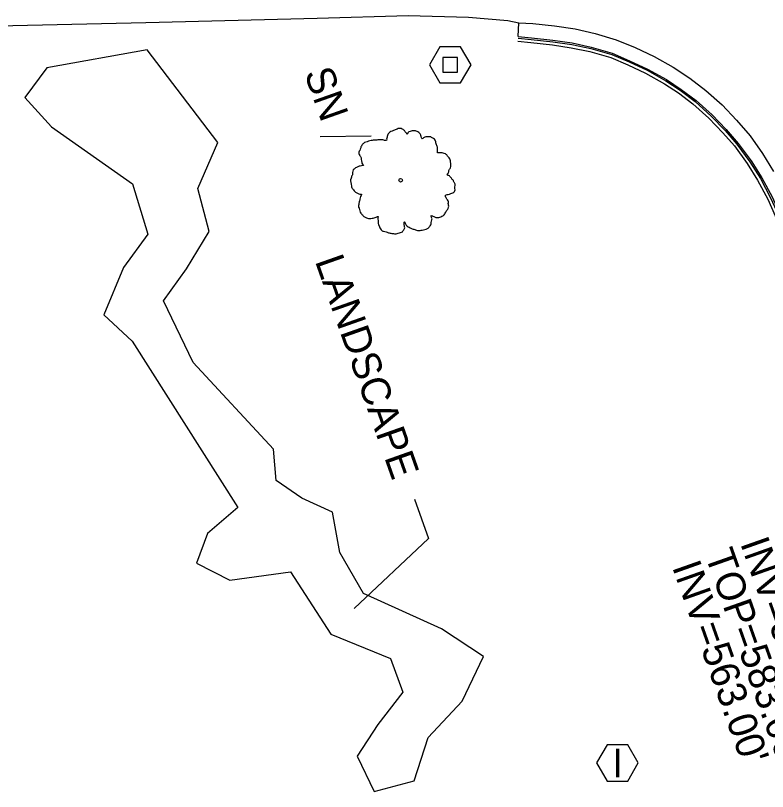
# Model space of a CAD drawing. Extents: x 2004847 to 2009016, y 1134161 to 1140101.
# Drawn here: x 2007419.5 to 2007523.7, y 1137134.9 to 1137242.4 of the extents above; entities that cross this region are included whole.
import ezdxf

# ---------------------------------------------------------------- set-up
doc = ezdxf.new("R2010")
doc.units = 0
for name, color, linetype in [('RD_EX_BldgApp', 7, 'Continuous'), ('RD_EX_Curb', 7, 'Continuous'), ('RD_EX_Road', 7, 'Continuous'), ('RD_EX_SU_Sewer', 7, 'Continuous'), ('RD_EX_SU_TX_Nonpot', 7, 'Continuous'), ('RD_EX_VEG', 7, 'Continuous'), ('RD_Sketch2', 7, 'Continuous'), ('RD_Sketch3', 7, 'Continuous')]:
    doc.layers.add(name, color=color, linetype=linetype)

msp = doc.modelspace()

# ---------------------------------------------------------------- linework, layer by layer
at = {"layer": 'RD_EX_BldgApp'}
msp.add_line((2007461.72, 1137225.69), (2007468.79, 1137225.78), dxfattribs=at)
at = {"layer": 'RD_EX_Curb'}
for points in [[(2007489.15, 1137239.52), (2007489.27, 1137241.45)], [(2007489.15, 1137239.52), (2007490.99, 1137239.37), (2007493.97, 1137239.05), (2007496.63, 1137238.64), (2007499.28, 1137238.05), (2007502.16, 1137237.21), (2007504.6, 1137236.18), (2007507.1, 1137235.02), (2007509.72, 1137233.56), (2007511.73, 1137232.21), (2007513.8, 1137230.66), (2007516.05, 1137228.67), (2007517.98, 1137226.63), (2007519.64, 1137224.72), (2007521.44, 1137222.31), (2007522.93, 1137219.96), (2007524.34, 1137217.32), (2007525.39, 1137214.93), (2007526.42, 1137212.12), (2007527.13, 1137209.64), (2007527.87, 1137206.73), (2007528.4, 1137203.23)], [(2007489.11, 1137238.88), (2007490.91, 1137238.71), (2007493.9, 1137238.39), (2007496.5, 1137237.98), (2007499.11, 1137237.45), (2007501.98, 1137236.61), (2007504.36, 1137235.61), (2007506.81, 1137234.47), (2007509.43, 1137233), (2007511.35, 1137231.71), (2007513.36, 1137230.22), (2007515.59, 1137228.2), (2007517.5, 1137226.19), (2007519.11, 1137224.37), (2007520.88, 1137221.94), (2007522.34, 1137219.64), (2007523.74, 1137216.99), (2007524.75, 1137214.69), (2007525.78, 1137211.87), (2007526.48, 1137209.5), (2007527.2, 1137206.58), (2007527.73, 1137203.15)], [(2007489.14, 1137239.31), (2007490.96, 1137239.14), (2007493.95, 1137238.82), (2007496.59, 1137238.41), (2007499.24, 1137237.89), (2007502.12, 1137237.04), (2007504.53, 1137236.03), (2007507.02, 1137234.87), (2007509.64, 1137233.4), (2007511.62, 1137232.08), (2007513.68, 1137230.54), (2007515.91, 1137228.52), (2007517.83, 1137226.49), (2007519.47, 1137224.6), (2007521.26, 1137222.19), (2007522.73, 1137219.85), (2007524.13, 1137217.2), (2007525.18, 1137214.85), (2007526.21, 1137212.03), (2007526.91, 1137209.59), (2007527.6, 1137206.67), (2007528.15, 1137203.2)]]:
    msp.add_lwpolyline(points, dxfattribs=at)
at = {"layer": 'RD_EX_Road'}
for points in [[(2007412.97, 1137240.91), (2007437.59, 1137241.47), (2007461.33, 1137242.06)], [(2007461.33, 1137242.06), (2007473.94, 1137242.44), (2007482.28, 1137242.2), (2007487.72, 1137241.74), (2007489.27, 1137241.45), (2007491.21, 1137241.34), (2007494.2, 1137241.02), (2007497.04, 1137240.58), (2007499.85, 1137239.94), (2007502.73, 1137239.09), (2007505.37, 1137237.99), (2007508, 1137236.77), (2007510.62, 1137235.3), (2007512.92, 1137233.78), (2007515.18, 1137232.06), (2007517.41, 1137230.05), (2007519.42, 1137227.92), (2007521.28, 1137225.79), (2007522.99, 1137223.32), (2007524.55, 1137220.85)]]:
    msp.add_lwpolyline(points, dxfattribs=at)
at = {"layer": 'RD_EX_SU_Sewer'}
for points in [[(2007482.63, 1137235.62), (2007481.19, 1137238.12), (2007478.3, 1137238.12), (2007476.86, 1137235.62), (2007478.3, 1137233.12), (2007481.19, 1137233.12)], [(2007480.77, 1137236.64), (2007478.73, 1137236.64), (2007478.73, 1137234.6), (2007480.77, 1137234.6)]]:
    msp.add_lwpolyline(points, close=True, dxfattribs=at)
at = {"layer": 'RD_EX_SU_TX_Nonpot'}
msp.add_lwpolyline([(2007505.8, 1137138.86), (2007504.36, 1137141.36), (2007501.47, 1137141.36), (2007500.02, 1137138.86), (2007501.47, 1137136.36), (2007504.36, 1137136.36)], close=True, dxfattribs=at)
at = {"layer": 'RD_EX_VEG'}
msp.add_lwpolyline([(2007484.38, 1137153.63), (2007478.54, 1137157.44), (2007467.73, 1137162.35), (2007464.47, 1137168.02), (2007463.44, 1137173.62), (2007459.18, 1137175.56), (2007455.65, 1137178.02), (2007455.25, 1137182.36), (2007444.12, 1137194.35), (2007440.01, 1137202.92), (2007443.2, 1137207.34), (2007446.36, 1137212.52), (2007444.8, 1137218.48), (2007447.57, 1137224.83), (2007437.76, 1137237.71), (2007423.84, 1137235.21), (2007420.79, 1137231.08), (2007424.53, 1137227.04), (2007435.74, 1137219.11), (2007437.86, 1137212.13), (2007434.49, 1137207.53), (2007431.77, 1137200.96), (2007435.7, 1137197.3), (2007450.31, 1137174.28), (2007446.14, 1137170.66), (2007444.58, 1137166.56), (2007449.23, 1137164.19), (2007457.6, 1137165.37), (2007463.22, 1137156.72), (2007471.48, 1137153.32), (2007473.19, 1137148.66), (2007469.74, 1137144.21), (2007466.87, 1137139.81), (2007469.23, 1137134.91), (2007474.74, 1137136.41), (2007476.67, 1137142.39), (2007481.39, 1137147.41), (2007484.38, 1137153.63)], dxfattribs=at)
for centre, radius in [((2007472.88, 1137219.62), 0.25), ((2007472.87, 1137219.6), 0.0001)]:
    msp.add_circle(centre, radius, dxfattribs=at)
for points in [[(2007473.01, 1137226.78), (2007472.71, 1137226.81), (2007472.39, 1137226.71), (2007472.14, 1137226.61), (2007471.91, 1137226.53), (2007471.69, 1137226.43), (2007471.39, 1137226.26), (2007471.16, 1137226.06), (2007471.04, 1137225.81), (2007470.99, 1137225.58), (2007470.94, 1137225.31), (2007470.94, 1137225.13), (2007470.81, 1137225.11), (2007470.66, 1137225.13), (2007470.41, 1137225.21), (2007470.16, 1137225.21), (2007469.91, 1137225.21), (2007469.56, 1137225.18), (2007469.21, 1137225.18), (2007468.94, 1137225.13), (2007468.61, 1137225.08), (2007468.24, 1137224.96), (2007467.89, 1137224.83), (2007467.59, 1137224.58), (2007467.34, 1137224.11), (2007467.22, 1137223.76), (2007467.07, 1137223.51), (2007467.22, 1137223.06), (2007467.39, 1137222.71), (2007467.42, 1137222.51), (2007467.49, 1137222.09), (2007467.59, 1137221.86), (2007467.72, 1137221.66), (2007467.64, 1137221.64), (2007467.27, 1137221.59), (2007466.97, 1137221.49), (2007466.54, 1137221.26), (2007466.32, 1137221.04), (2007466.22, 1137220.71), (2007466.19, 1137220.36), (2007466.09, 1137220.16), (2007466.02, 1137219.89), (2007465.99, 1137219.81), (2007465.94, 1137219.49), (2007466.04, 1137219.04), (2007466.07, 1137218.69), (2007466.19, 1137218.46), (2007466.34, 1137218.29), (2007466.52, 1137218.04), (2007466.92, 1137217.81), (2007467.24, 1137217.71), (2007467.44, 1137217.69), (2007467.27, 1137217.19), (2007467.22, 1137216.84), (2007467.09, 1137216.44), (2007467.09, 1137216.36), (2007467.04, 1137215.89), (2007467.19, 1137215.56), (2007467.27, 1137215.19), (2007467.44, 1137214.96), (2007467.72, 1137214.66), (2007468.04, 1137214.44), (2007468.54, 1137214.31), (2007468.94, 1137214.34), (2007469.51, 1137214.51), (2007469.76, 1137214.59), (2007469.74, 1137214.41), (2007469.76, 1137214.04), (2007469.76, 1137213.61), (2007469.91, 1137213.29), (2007470.01, 1137213.01), (2007470.16, 1137212.76), (2007470.49, 1137212.54), (2007470.89, 1137212.46), (2007471.31, 1137212.31), (2007471.76, 1137212.24), (2007472.26, 1137212.21), (2007472.86, 1137212.36), (2007473.14, 1137212.49), (2007473.24, 1137212.66), (2007473.44, 1137213.04), (2007473.39, 1137213.26), (2007473.41, 1137213.86), (2007473.51, 1137213.69), (2007473.69, 1137213.34), (2007474.19, 1137213.04), (2007474.59, 1137212.86), (2007475.06, 1137212.71), (2007475.36, 1137212.64), (2007475.84, 1137212.71), (2007476.21, 1137212.79), (2007476.59, 1137212.91), (2007476.89, 1137213.19), (2007477.06, 1137213.46), (2007477.11, 1137213.74), (2007477.19, 1137214.11), (2007477.24, 1137214.29)], [(2007477.24, 1137214.29), (2007477.16, 1137214.46), (2007477.11, 1137214.71), (2007477.19, 1137214.69), (2007477.36, 1137214.64), (2007477.64, 1137214.51), (2007477.86, 1137214.44), (2007478.19, 1137214.46), (2007478.46, 1137214.56), (2007478.91, 1137214.84), (2007479.19, 1137215.31), (2007479.46, 1137215.71), (2007479.54, 1137216.04), (2007479.49, 1137216.26), (2007479.46, 1137216.76), (2007479.26, 1137217.01), (2007479.21, 1137217.14), (2007479.11, 1137217.54), (2007479.19, 1137217.59), (2007479.46, 1137217.64), (2007479.83, 1137217.76), (2007480.11, 1137217.89), (2007480.33, 1137218.06), (2007480.41, 1137218.29), (2007480.38, 1137218.69), (2007480.43, 1137219.09), (2007480.36, 1137219.24), (2007480.26, 1137219.39), (2007480.18, 1137219.59), (2007480.03, 1137219.74), (2007479.93, 1137219.89), (2007479.83, 1137219.99), (2007479.71, 1137220.14), (2007479.54, 1137220.26), (2007479.39, 1137220.31), (2007479.34, 1137220.46), (2007479.49, 1137220.66), (2007479.54, 1137220.76), (2007479.56, 1137220.99), (2007479.79, 1137221.34), (2007479.83, 1137221.74), (2007479.79, 1137222.16), (2007479.74, 1137222.44), (2007479.59, 1137222.71), (2007479.39, 1137222.96), (2007479.26, 1137223.13), (2007479.09, 1137223.26), (2007478.76, 1137223.38), (2007478.51, 1137223.43), (2007478.16, 1137223.43), (2007477.96, 1137223.48), (2007477.99, 1137223.53), (2007477.99, 1137223.68), (2007477.99, 1137223.96), (2007477.91, 1137224.41), (2007477.76, 1137224.91), (2007477.76, 1137224.93), (2007477.66, 1137225.18), (2007477.44, 1137225.38), (2007477.26, 1137225.48), (2007477.06, 1137225.61), (2007476.81, 1137225.63), (2007476.51, 1137225.63), (2007476.24, 1137225.58), (2007476.04, 1137225.48), (2007475.86, 1137225.36), (2007475.79, 1137225.51), (2007475.69, 1137225.81), (2007475.64, 1137225.96), (2007475.49, 1137226.13), (2007475.26, 1137226.33), (2007474.81, 1137226.46), (2007474.19, 1137226.38), (2007473.89, 1137226.18), (2007473.74, 1137226.01), (2007473.69, 1137226.13), (2007473.49, 1137226.33), (2007473.39, 1137226.51), (2007473.21, 1137226.63), (2007473.06, 1137226.73), (2007472.96, 1137226.78)]]:
    msp.add_spline(points, degree=3, dxfattribs=at)
at = {"layer": 'RD_Sketch3'}
msp.add_lwpolyline([(2007474.79, 1137175.42), (2007476.72, 1137169.95), (2007466.46, 1137160.29)], dxfattribs=at)

# ---------------------------------------------------------------- texts
at = {"layer": 'RD_EX_SU_TX_Nonpot'}
msp.add_text('I', height=4, dxfattribs=at).set_placement((2007502.2, 1137136.86))
at = {"layer": 'RD_Sketch2'}
for s, p in [("INV=562.85'", (2007519.89, 1137169.32)), ("TOP=583.00'", (2007515, 1137167.72)), ("INV=563.00'", (2007510.45, 1137166.05))]:
    msp.add_text(s, height=4, rotation=289.4494, dxfattribs=at).set_placement(p)
at = {"layer": 'RD_Sketch3'}
for s, p in [('SN', (2007459.49, 1137234.47)), ('LANDSCAPE', (2007460.97, 1137208.43))]:
    msp.add_text(s, height=4, rotation=289.4494, dxfattribs=at).set_placement(p)

doc.saveas('drawing.dxf')
